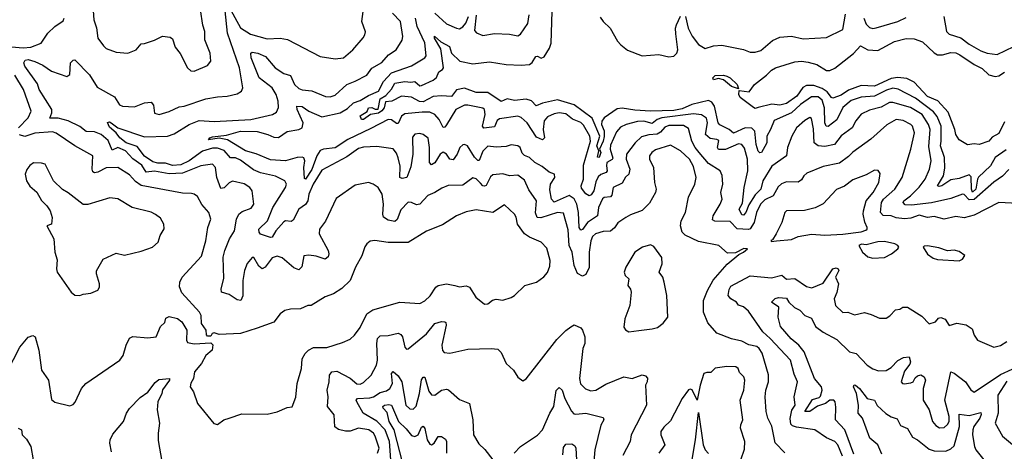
# Model space of a CAD drawing. Extents: x 1246230 to 1426786, y 660032 to 763141.
# Tile 380 of 566: x 1392583 to 1398517, y 672376 to 674976. Entities that reach past the tile are written whole.
import ezdxf

# ---------------------------------------------------------------- set-up
doc = ezdxf.new("R2010")
doc.units = 0

msp = doc.modelspace()

# ---------------------------------------------------------------- linework, layer by layer
at = {"layer": '0CON10XD'}
for points in [[(1397195, 672366.1), (1397137.4, 672427.4), (1397116.8, 672526.8), (1397092.9, 672575), (1397083.2, 672615), (1397075.3, 672705), (1397080, 672745), (1397097.3, 672795), (1397096.3, 672836.3), (1397057.3, 672967.3), (1397040, 672995), (1397025, 673006.6), (1396977.7, 673017.7), (1396935, 673040), (1396873.2, 673053.2), (1396785, 673087.5), (1396730.7, 673150.7), (1396703.9, 673215), (1396703.8, 673285), (1396727.8, 673345), (1396762.9, 673407.1), (1396847.5, 673502.5), (1396917.9, 673562.1), (1396946, 673575), (1396970, 673595), (1396947.9, 673597.9), (1396897.5, 673572.5), (1396849.5, 673569.5), (1396796.7, 673615), (1396675, 673639.2), (1396595, 673677.8), (1396575.7, 673695), (1396566.7, 673735), (1396569.1, 673765), (1396595.6, 673815), (1396613.3, 673906.7), (1396652.3, 673985), (1396659.7, 674025), (1396645, 674091.4), (1396620.8, 674135), (1396565, 674185.3), (1396505, 674219.6), (1396415, 674190.9), (1396393.5, 674175), (1396380, 674155), (1396378.9, 674135), (1396403.1, 674085), (1396408.9, 673995), (1396418.9, 673955), (1396414.5, 673935), (1396378.5, 673871.5), (1396335, 673826), (1396265, 673800.8), (1396236.3, 673783.7), (1396187.6, 673752.4), (1396167.8, 673722.2), (1396145, 673701.3), (1396100, 673700), (1396053.1, 673685), (1396035, 673670.4), (1396025, 673644), (1396015.6, 673575.6), (1396015.9, 673484.1), (1395995, 673441.2), (1395975, 673431.2), (1395945, 673446.7), (1395925, 673496.2), (1395912.3, 673575), (1395894.3, 673615), (1395889.7, 673709.7), (1395860, 673810), (1395825, 673814.7), (1395725, 673781.9), (1395702.5, 673785), (1395692.6, 673812.6), (1395698.8, 673885), (1395651.8, 673951.8), (1395625, 674010), (1395585, 674038.7), (1395535.4, 674034.6), (1395495, 674048.2), (1395435, 674042.1), (1395420, 674030), (1395395, 673977.5), (1395385, 673972.2), (1395375, 673975.3), (1395360.4, 673990.4), (1395335, 674017.6), (1395315, 674022.3), (1395255, 673979.3), (1395165, 673976.1), (1395128.5, 673961.5), (1395085.9, 673934.1), (1395043.1, 673916.9), (1394995, 673864.5), (1394975, 673861.5), (1394945, 673875.5), (1394925, 673876.7), (1394879.8, 673830.2), (1394858.4, 673771.6), (1394845, 673760), (1394805, 673768.2), (1394776.3, 673786.3), (1394771.6, 673805), (1394776.4, 673865), (1394768.2, 673925), (1394744.6, 673964.6), (1394713.8, 673985), (1394685, 673994.4), (1394605, 673978.5), (1394491.4, 673898.6), (1394427.4, 673762.6), (1394390.8, 673715), (1394388.9, 673685), (1394442.1, 673585), (1394447.3, 673565), (1394442.8, 673547.2), (1394425, 673533.5), (1394370.9, 673550.9), (1394325, 673558.2), (1394295.6, 673554.4), (1394283.6, 673486.4), (1394265, 673468.6), (1394235, 673480.9), (1394165, 673542.3), (1394135, 673552.3), (1394105, 673542.1), (1394061.9, 673485), (1394045, 673475.6), (1394025, 673490.6), (1393995, 673542.5), (1393985, 673542.9), (1393955, 673506.9), (1393937.6, 673465), (1393928.2, 673405), (1393927.5, 673312.5), (1393916, 673284), (1393895, 673288), (1393845, 673321.2), (1393800, 673335), (1393797.8, 673355), (1393813.7, 673416.3), (1393809.7, 673545), (1393819.5, 673585), (1393848.4, 673655), (1393878.2, 673705), (1393890, 673775), (1393903.5, 673805), (1393925, 673820.3), (1393979.2, 673840.8), (1393994.5, 673865), (1393984.5, 673945), (1393970, 673965), (1393936.6, 673986.6), (1393865, 674003.5), (1393846.5, 673993.5), (1393815, 673962.3), (1393795, 673959.4), (1393772, 674025), (1393762.5, 674085), (1393744.6, 674104.6), (1393675, 674096.3), (1393565, 674051.3), (1393485, 674047), (1393395, 674063.4), (1393345, 674057.6), (1393319.6, 674099.6), (1393265, 674137), (1393221.8, 674185), (1393175, 674206), (1393139.8, 674189.8), (1393117.5, 674247.5), (1393075, 674284.8), (1393035, 674300), (1392985, 674303.2), (1392945, 674332.2), (1392875, 674367.1), (1392815, 674382.6), (1392765, 674382.9), (1392777.8, 674415), (1392776.5, 674435), (1392701.3, 674555), (1392690.3, 674590.3), (1392615.2, 674695.2), (1392609.2, 674715), (1392617.3, 674732.7), (1392635, 674736.4), (1392675, 674724), (1392722.6, 674702.6), (1392775, 674665.4), (1392866.9, 674633.1), (1392885.7, 674645), (1392888.9, 674715), (1392905, 674732.9), (1392915, 674733.1), (1393005, 674644.5), (1393050, 674570), (1393155, 674511.9), (1393183.9, 674463.9), (1393203.9, 674453.9), (1393275, 674450.9), (1393335, 674474.6), (1393375, 674478.1), (1393390.5, 674460.5), (1393395, 674413.3), (1393423.9, 674403.9), (1393485, 674422.9), (1393545, 674451.1), (1393575, 674454.5), (1393705, 674498.5), (1393775, 674511.8), (1393834.5, 674515.5), (1393895, 674530), (1393920.8, 674545), (1393928.5, 674565), (1393907.8, 674685), (1393835.2, 674895), (1393821.1, 675028.9)], [(1393025, 675057.5), (1393030.4, 674975), (1393046, 674926), (1393054.4, 674865), (1393087.5, 674817.5), (1393105, 674802.5), (1393165, 674780.8), (1393235, 674774), (1393285.6, 674794.4), (1393315, 674831.2), (1393335, 674832), (1393395, 674852), (1393445, 674875.7), (1393489.7, 674869.7), (1393505, 674860), (1393520.7, 674810.7), (1393551.2, 674771.2), (1393594.2, 674685), (1393615, 674668), (1393635, 674666), (1393715, 674700), (1393735.6, 674725), (1393732.2, 674775), (1393700, 674855), (1393698.6, 674905), (1393687.3, 674942.7), (1393672.2, 675035)], [(1394889.1, 674019.1), (1394873.6, 674025), (1394875.7, 674094.3), (1394865, 674144.4), (1394855, 674171.9), (1394835, 674197.1), (1394735, 674212.7), (1394655, 674207.7), (1394625, 674199.6), (1394555, 674148.9), (1394405, 674070), (1394352, 673985), (1394326.2, 673925), (1394319.5, 673885), (1394305, 673862.9), (1394265, 673834.5), (1394231.9, 673768.1), (1394219.3, 673760.7), (1394185, 673764), (1394175, 673758.4), (1394126.4, 673705), (1394105, 673665.8), (1394095, 673663.3), (1394034.5, 673684.5), (1394026.6, 673695), (1394025.3, 673714.7), (1394077.6, 673765), (1394110, 673845), (1394186.1, 673965), (1394190.5, 673985), (1394182, 674005), (1394125, 674033.8), (1394035, 674054.3), (1393992.2, 674072.2), (1393915, 674129.7), (1393885, 674142.9), (1393854.7, 674144.7), (1393815, 674188.1), (1393775, 674202.5), (1393745, 674201.5), (1393685, 674182.9), (1393605.1, 674124.9), (1393555, 674100.9), (1393505, 674098), (1393461.5, 674111.5), (1393415, 674111.2), (1393385, 674118.8), (1393335, 674153.4), (1393291.3, 674211.3), (1393224.9, 674234.9), (1393186.2, 674265), (1393164.2, 674294.2), (1393125, 674328.2), (1393113.3, 674356.7), (1393125, 674360), (1393135, 674355.3), (1393175, 674324.3), (1393335, 674269.5), (1393473.4, 674273.4), (1393515, 674287.5), (1393605, 674344.1), (1393665, 674368.1), (1393755, 674363.3), (1393975.7, 674374.3), (1394106, 674404), (1394130.5, 674419.5), (1394142.4, 674447.6), (1394140.6, 674485), (1394129.4, 674525), (1394105.1, 674565.1), (1394026.1, 674625), (1393977.7, 674745), (1393976.8, 674773.2), (1393985, 674780.6), (1394018, 674775), (1394064.8, 674754.8), (1394123.8, 674685), (1394175, 674651.2), (1394215, 674638.8), (1394239.2, 674585), (1394265, 674561.5), (1394285, 674553.8), (1394345, 674547.8), (1394426.7, 674513.3), (1394455, 674511.5), (1394485, 674521.5), (1394554.3, 674585.7), (1394605, 674604.6), (1394675, 674642.2), (1394705, 674684.5), (1394765, 674717.1), (1394806.9, 674763.1), (1394852.2, 674795), (1394887.5, 674852.5), (1394892, 674875), (1394879.1, 674965), (1394830.4, 675015)], [(1393845, 675052), (1393915, 674927.3), (1393975, 674888.2), (1394075, 674861.1), (1394153.8, 674863.8), (1394197.2, 674857.2), (1394394.5, 674754.5), (1394485, 674739.5), (1394535, 674746.4), (1394591.9, 674795), (1394653.1, 674866.9), (1394664.4, 674885), (1394666.8, 674903.2), (1394645.4, 674965), (1394654.4, 675025)], [(1398528, 674192), (1398462.8, 674145), (1398434.7, 674095), (1398362.4, 674027.6), (1398355.2, 674014.8), (1398346.2, 673955), (1398325, 673936), (1398319.6, 673955), (1398318.5, 674028.5), (1398305, 674042), (1398245, 674018.3), (1398195, 674010.3), (1398140.8, 673975), (1398125, 673970.4), (1398115.8, 673975), (1398150.5, 674035), (1398158.6, 674081.4), (1398157.7, 674145), (1398132.6, 674215), (1398136.5, 674245), (1398137.4, 674335), (1398112.7, 674392.7), (1398091.2, 674421.2), (1397982.6, 674502.6), (1397877.4, 674557.4), (1397845, 674562.5), (1397807.8, 674552.2), (1397735, 674515.9), (1397655, 674509.5), (1397595, 674489.6), (1397543.9, 674446.1), (1397507.4, 674372.6), (1397455, 674331.8), (1397444.1, 674334.1), (1397435.7, 674355), (1397433.2, 674445), (1397420.7, 674490.7), (1397395, 674511.1), (1397355, 674510.8), (1397289.6, 674465), (1397234.6, 674415.4), (1397130.9, 674369.1), (1397109.2, 674315), (1397085.3, 674275), (1397086.9, 674233.1), (1397075, 674211.1), (1397055, 674176.7), (1397045, 674173.1), (1397035, 674184.5), (1397021.5, 674225), (1397014.4, 674304.4), (1396995, 674323.3), (1396955, 674324.2), (1396885, 674292.5), (1396858.9, 674315), (1396802, 674342), (1396793.3, 674355), (1396770.6, 674455), (1396755, 674479.7), (1396735, 674488.9), (1396634.9, 674465.1), (1396575, 674439.5), (1396525, 674429.5), (1396385, 674423.9), (1396290.6, 674430.6), (1396215, 674443.5), (1396185, 674438.4), (1396105.3, 674385), (1396091.5, 674365), (1396089, 674345), (1396105, 674305.6), (1396105, 674272.5), (1396100, 674245), (1396077.8, 674195), (1396085.4, 674175), (1396075, 674145.7), (1396065, 674147.5), (1396073.6, 674185), (1396062, 674215), (1396072.6, 674247.4), (1396079.1, 674275), (1396033.6, 674383.6), (1395925, 674463), (1395825, 674492.3), (1395735, 674472.7), (1395696.9, 674456.9), (1395667.9, 674487.9), (1395635, 674497.3), (1395565, 674488.9), (1395520.7, 674499.3), (1395485, 674482.7), (1395405, 674537.3), (1395335, 674536.8), (1395265, 674562.5), (1395216.7, 674553.3), (1395185, 674513.5), (1395125, 674517.5), (1395075, 674512.9), (1395015, 674481.3), (1394993.1, 674483.1), (1394945, 674510), (1394885, 674514.4), (1394825.9, 674484.1), (1394788.9, 674481.1), (1394779.4, 674445), (1394765, 674427.5), (1394745, 674413.2), (1394697.5, 674405), (1394654.5, 674374.5), (1394644.2, 674375), (1394635, 674397.5), (1394677.3, 674422.7), (1394685.8, 674445), (1394705, 674446.8), (1394725, 674436), (1394743.5, 674436.5), (1394755, 674498.8), (1394790.3, 674519.7), (1394823.4, 674556.6), (1394845, 674594.2), (1394905, 674603.3), (1394941.5, 674598.5), (1394965, 674603.1), (1394995, 674577.5), (1395005, 674578.6), (1395075, 674611.8), (1395095, 674628.5), (1395108.9, 674661.1), (1395132.4, 674675), (1395137.6, 674685), (1395120.7, 674800.7), (1395083.8, 674865), (1395083.9, 674876.1), (1395122.1, 674842.1), (1395173.6, 674815), (1395185, 674773.3), (1395236.1, 674726.1), (1395315, 674710), (1395415, 674722.5), (1395515, 674706.3), (1395605, 674701.7), (1395655, 674705.3), (1395672.6, 674717.4), (1395695, 674754.4), (1395705, 674755.5), (1395725.7, 674744.3), (1395745, 674752.9), (1395777.1, 674805), (1395785.8, 674835), (1395791.9, 675025)], [(1395085, 675015.4), (1395155, 674950.5), (1395215, 674924.4), (1395235, 674920.9), (1395255, 674932.4), (1395272.5, 674955), (1395289, 674995)], [(1395333.7, 675003.7), (1395325, 674910), (1395336.8, 674896.8), (1395375, 674880.8), (1395445, 674892.7), (1395535, 674889.2), (1395585, 674878.6), (1395602.2, 674887.8), (1395646.6, 674953.4), (1395653.2, 675005)], [(1396595.6, 674995), (1396611.2, 674925), (1396635.7, 674875.7), (1396675, 674825.5), (1396715, 674803.2), (1396765, 674818.3), (1396815, 674822.6), (1396945, 674795.4), (1396985, 674780.4), (1397015, 674779.2), (1397049.7, 674790.3), (1397119.9, 674850.1), (1397165, 674871.2), (1397235, 674876.7), (1397305, 674860.4), (1397445, 674869.2), (1397545, 674916), (1397560.4, 675009.6)], [(1392535, 674811.4), (1392605, 674805.9), (1392649.7, 674810.3), (1392712.5, 674835), (1392753.1, 674895), (1392795.8, 674935), (1392845, 674968.8), (1392850.6, 674985)], [(1398545, 674072.9), (1398507, 674033), (1398455, 673996.4), (1398335, 673893.5), (1398305, 673891.1), (1398275, 673923.1), (1398265, 673925.2), (1398195, 673898.4), (1398078.2, 673871.8), (1397958.5, 673858.5), (1397920.6, 673860.6), (1397908.6, 673875), (1397911.6, 673885), (1397952.7, 673915), (1398005, 673967.1), (1398041.1, 674015), (1398065.7, 674075), (1398076.5, 674125), (1398062.5, 674212.5), (1398071.2, 674315), (1398061.6, 674345), (1398022.4, 674405), (1397952.8, 674447.2), (1397845, 674476.9), (1397825, 674476.3), (1397775, 674448.3), (1397705, 674431.8), (1397655, 674407.3), (1397622.7, 674367.3), (1397600.9, 674325), (1397535, 674276.8), (1397495, 674223.2), (1397435, 674212.8), (1397395, 674216.9), (1397372, 674235), (1397368.3, 674318.3), (1397355, 674381.2), (1397345, 674387.5), (1397315, 674368.5), (1397265, 674324.4), (1397236, 674274), (1397211.3, 674205), (1397204.5, 674155), (1397116, 674094), (1397062.5, 674005), (1397050.9, 673955), (1397015, 673920.3), (1396978.7, 673861.3), (1396960.4, 673815), (1396945, 673797.5), (1396935, 673800.4), (1396919, 673835), (1396938.7, 673871.3), (1396949.8, 673965), (1396971.4, 674065), (1396970, 674135), (1396951.5, 674201.5), (1396935, 674223.3), (1396915, 674227.7), (1396837.1, 674192.9), (1396794.6, 674194.6), (1396789.8, 674205), (1396797.4, 674247.4), (1396784.7, 674254.7), (1396745, 674259.5), (1396716.8, 674285), (1396728.7, 674355), (1396721.7, 674381.7), (1396693, 674403), (1396645, 674409), (1396452.5, 674385), (1396425.3, 674374.7), (1396395, 674349.8), (1396345, 674364.3), (1396307.3, 674362.7), (1396238, 674345), (1396205, 674328.9), (1396180.6, 674299.4), (1396145, 674219.4), (1396142, 674195), (1396157.5, 674142.5), (1396155, 674133.8), (1396122.5, 674115), (1396119.2, 674095), (1396124.7, 674065), (1396118.2, 674055), (1396085, 674043.7), (1396070.4, 674029.6), (1396055, 673998.5), (1396044.6, 673945.4), (1396028.2, 673921.8), (1396015, 673914.2), (1395995, 673926.7), (1395970.1, 673960.1), (1395966.4, 673975), (1395980.6, 674015), (1395981.3, 674098.7), (1396023.7, 674245), (1396019.2, 674275), (1395981, 674341), (1395965, 674357.5), (1395915, 674377.5), (1395875, 674407.8), (1395835, 674413.8), (1395805, 674408.9), (1395765, 674390.9), (1395745, 674365.6), (1395738.2, 674315), (1395745.3, 674264.7), (1395735, 674252.2), (1395698.2, 674268.2), (1395641.8, 674355), (1395605, 674386.7), (1395585, 674394.5), (1395475, 674378.8), (1395461.9, 674368.1), (1395445, 674330), (1395381.6, 674321.6), (1395373.6, 674335), (1395388.3, 674405), (1395385.3, 674435.3), (1395375, 674442.2), (1395285, 674460.9), (1395265, 674460), (1395211.1, 674435), (1395155, 674341.8), (1395145, 674328.1), (1395135, 674325.6), (1395112.2, 674375), (1395085, 674405.2), (1395055, 674418.3), (1395008.5, 674418.5), (1394905, 674409), (1394884.3, 674395), (1394865, 674350), (1394855, 674350.8), (1394825, 674372.8), (1394805, 674374.8), (1394699.6, 674320.4), (1394560.3, 674255), (1394485, 674203), (1394414.3, 674195.7), (1394395, 674188.2), (1394374.9, 674155.1), (1394345, 674072.5), (1394305, 674015.7), (1394300.2, 674020.2), (1394295.6, 674085), (1394301.6, 674125), (1394295, 674142.8), (1394285, 674148.3), (1394255, 674146.4), (1394185, 674125.1), (1394095, 674132.2), (1394007.9, 674167.9), (1393945, 674185.2), (1393835, 674252.8), (1393785, 674262.4), (1393721.4, 674251.4), (1393730, 674265), (1393745, 674271.1), (1393828.9, 674281.1), (1393915, 674303.8), (1394015, 674302.6), (1394078.7, 674285), (1394115, 674268.3), (1394142.9, 674267.1), (1394195, 674301.9), (1394266.3, 674313.7), (1394285, 674323.8), (1394292.5, 674355), (1394255.3, 674435), (1394254.6, 674455.4), (1394285, 674451.9), (1394325.2, 674425.2), (1394405, 674391.2), (1394514.4, 674415), (1394559.8, 674440.2), (1394595, 674474.7), (1394635, 674488.4), (1394685, 674519.1), (1394746.5, 674545), (1394776.4, 674603.6), (1394825.1, 674654.9), (1394945, 674697.1), (1395024.2, 674745), (1395032.5, 674757.5), (1395024.1, 674835.9), (1394978.7, 674935), (1394968.7, 674985)], [(1396081.4, 674991.4), (1396099.5, 674965), (1396141.1, 674925), (1396186.9, 674846.9), (1396206.4, 674825), (1396247.3, 674792.7), (1396335, 674757.7), (1396435, 674765.3), (1396495, 674751.2), (1396525, 674755.5), (1396543.8, 674775), (1396550.3, 674795), (1396538.8, 674891.2), (1396535.3, 674925), (1396540.9, 674945), (1396565, 674996)], [(1397670.3, 674985), (1397685, 674949.4), (1397705, 674927.9), (1397725, 674922.7), (1397745, 674926), (1397875, 674964.2), (1397925, 674988.2)], [(1398152.9, 674995), (1398170, 674905), (1398185, 674888.2), (1398255.9, 674865.9), (1398305, 674828.3), (1398375, 674788.7), (1398415, 674773.9), (1398475, 674766.2), (1398575, 674814.7)], [(1398295, 674221.2), (1398245, 674252.5), (1398225, 674283.3), (1398218.9, 674315), (1398178.7, 674418.7), (1398116.8, 674486.8), (1398055, 674513.4), (1397975, 674600), (1397930.6, 674620.6), (1397875, 674627.5), (1397835, 674622.4), (1397735, 674574.5), (1397655, 674579.7), (1397579, 674551), (1397535, 674521.3), (1397485, 674503.6), (1397475, 674507.5), (1397450.8, 674540.8), (1397420.6, 674560.6), (1397369.5, 674579.5), (1397325, 674579.4), (1397302.7, 674567.3), (1397266.4, 674515), (1397205, 674470.5), (1397165, 674460.8), (1397116.7, 674466.7), (1397033.4, 674446.6), (1397015, 674441.4), (1397006.2, 674446.2), (1396926.4, 674506.4), (1396916.7, 674525), (1396920, 674550), (1396979.2, 674540.8), (1397012.5, 674585), (1397085, 674641.2), (1397115, 674672), (1397137.5, 674685), (1397255, 674722), (1397295, 674726.9), (1397335, 674720), (1397386.7, 674705), (1397445, 674670), (1397465, 674668.8), (1397496.2, 674683.8), (1397608.7, 674771.3), (1397651.3, 674818.7), (1397694.6, 674794.6), (1397755, 674790.9), (1397854.7, 674845.3), (1397925, 674862.7), (1397975, 674861.1), (1398025, 674843.1), (1398095, 674775.4), (1398115, 674764.7), (1398145, 674763.7), (1398195, 674777.5), (1398225, 674775.4), (1398249.4, 674765), (1398335, 674705.8), (1398385, 674681.2), (1398425, 674643.5), (1398462.7, 674632.7), (1398485, 674638.4), (1398519.5, 674660.5)], [(1392575.6, 674324.4), (1392633.8, 674385), (1392652.1, 674425), (1392605.6, 674555.6), (1392555, 674642.1)], [(1396915, 674560), (1396873.8, 674573.8), (1396825, 674613.3), (1396795, 674621.4), (1396764.3, 674614.3), (1396760, 674625), (1396775, 674638.9), (1396825, 674642.2), (1396845, 674635.5), (1396865.3, 674625.3), (1396907.8, 674585), (1396915, 674560)], [(1398598.5, 673868.5), (1398484.7, 673875.3), (1398335, 673797.5), (1398275, 673782.5), (1398225, 673789.4), (1398155, 673774.7), (1398095, 673789.7), (1398055, 673785.3), (1398005, 673799.2), (1397955, 673780.3), (1397915, 673777), (1397865, 673781.4), (1397835, 673795.3), (1397786.7, 673796.7), (1397772.2, 673815), (1397778.2, 673875), (1397789.7, 673895), (1397856.7, 673955), (1397900.9, 674025), (1397954.7, 674195), (1397977.1, 674295), (1397965, 674334.3), (1397955, 674345.4), (1397908.8, 674368.8), (1397865, 674374.7), (1397808.5, 674341.5), (1397713.5, 674256.5), (1397605, 674178.2), (1397579.2, 674150.8), (1397525, 674110.8), (1397425, 674090.8), (1397328.3, 674051.7), (1397308.9, 674035), (1397295, 674010.6), (1397275, 673996.5), (1397205, 673999.6), (1397175, 673987.8), (1397155, 673968.1), (1397124.8, 673915.2), (1397075, 673890), (1397048.2, 673865), (1397023.8, 673815), (1397009.1, 673755), (1396985, 673716.9), (1396975, 673711.9), (1396907, 673717), (1396865, 673760.3), (1396772.2, 673762.2), (1396759.3, 673769.3), (1396762.3, 673795), (1396805.3, 673865), (1396816.1, 673895), (1396810, 673935), (1396821.5, 673985), (1396817.4, 674037.4), (1396805, 674065.6), (1396735, 674109.6), (1396678.8, 674175), (1396654.3, 674205), (1396633.3, 674245), (1396615, 674319.4), (1396585, 674338.3), (1396495, 674339.4), (1396472, 674328), (1396445, 674298.4), (1396425, 674285.9), (1396375, 674283.2), (1396330.2, 674269.8), (1396292.7, 674235), (1396241.2, 674165), (1396238.9, 674135), (1396260.5, 674075), (1396254.2, 674045.8), (1396235, 674028.1), (1396215, 673990.3), (1396160.4, 673965), (1396151.9, 673918.1), (1396145, 673907.9), (1396106.1, 673903.9), (1396095, 673897.2), (1396070.8, 673845), (1396065.5, 673794.5), (1396005.9, 673755), (1395975, 673711.8), (1395965, 673708.1), (1395956.2, 673725), (1395951.6, 673815), (1395940.7, 673865), (1395925.9, 673895.9), (1395895, 673916.6), (1395805, 673876.2), (1395788, 673895), (1395779.2, 673950.8), (1395782.4, 673985), (1395808.6, 674025), (1395806.2, 674045), (1395775, 674057.5), (1395732.1, 674092.1), (1395688.6, 674115), (1395655, 674145.5), (1395625, 674157.5), (1395612.2, 674172.2), (1395600.4, 674205), (1395585, 674216.9), (1395545, 674221.1), (1395515, 674212.3), (1395455, 674208.8), (1395405, 674213.6), (1395375, 674183.5), (1395352.7, 674127.3), (1395345, 674127.8), (1395325, 674147.9), (1395281.4, 674215), (1395265, 674223.1), (1395255, 674221.1), (1395235.5, 674205), (1395219.7, 674165), (1395195, 674132.1), (1395175, 674135.4), (1395155, 674166.4), (1395135, 674178.1), (1395118.4, 674165), (1395085, 674113.9), (1395065, 674101.8), (1395053.5, 674115), (1395052.4, 674205), (1395045, 674262.5), (1395016, 674285), (1394995, 674290), (1394965, 674285.7), (1394950.9, 674269.1), (1394952, 674165), (1394940.5, 674089.5), (1394916.5, 674025), (1394889.1, 674019.1)], [(1398519.3, 674360.7), (1398485, 674290), (1398445, 674268.6), (1398425, 674244.5), (1398365, 674224.4), (1398335, 674227.5), (1398295, 674221.2)], [(1392508.1, 672855), (1392585, 673004), (1392635, 673063.3), (1392663, 673073), (1392675.9, 673065.9), (1392698.9, 672985), (1392714.2, 672865), (1392757.1, 672805), (1392775, 672687.5), (1392795, 672671.2), (1392885, 672650), (1392905, 672657.5), (1392917.7, 672672.3), (1392955.5, 672754.5), (1392982, 672785), (1393186, 672925), (1393206.5, 672953.5), (1393224.3, 673015), (1393245, 673057.5), (1393265, 673066.7), (1393355, 673058.6), (1393405, 673066.2), (1393433, 673127), (1393457.7, 673152.3), (1393465, 673177.5), (1393485, 673187.5), (1393535, 673175.7), (1393560, 673155), (1393590, 673105), (1393588, 673045), (1393595, 673031.2), (1393635, 673022.5), (1393735, 673030), (1393748.3, 673018.3), (1393742.5, 672985), (1393705.9, 672954.1), (1393678.8, 672905), (1393636.2, 672855), (1393630.8, 672815), (1393615, 672786.7), (1393610.6, 672765), (1393631.2, 672735), (1393654, 672665), (1393753.6, 672543.6), (1393775, 672537.5), (1393814.1, 672565.9), (1393845, 672576.2), (1393922.3, 672602.3), (1394075, 672600), (1394135, 672614), (1394195, 672640), (1394225, 672643.3), (1394246.8, 672703.2), (1394255.6, 672785), (1394281.9, 672875), (1394286.1, 672933.9), (1394303.5, 672965), (1394323.9, 672986.1), (1394355, 673000.5), (1394435, 673002.2), (1394529.1, 673030.9), (1394575, 673052.2), (1394601.9, 673075), (1394635, 673122), (1394675, 673204.4), (1394710.9, 673229.1), (1394875, 673273.8), (1394995, 673265.6), (1395025, 673281.9), (1395058.1, 673311.9), (1395091.5, 673365), (1395104.7, 673375.3), (1395155, 673384.4), (1395205.6, 673375.6), (1395235, 673367.1), (1395275, 673372.2), (1395294, 673365), (1395332, 673305), (1395385, 673263.1), (1395405, 673264), (1395433.9, 673286.1), (1395455, 673293.3), (1395495, 673286.7), (1395545, 673302.5), (1395566.4, 673313.6), (1395627.5, 673375), (1395698, 673395), (1395742.7, 673427.3), (1395765, 673453.3), (1395778.7, 673491.3), (1395781.1, 673525), (1395760.3, 673600.3), (1395726.7, 673635), (1395655, 673665.6), (1395625, 673685.7), (1395583.2, 673743.2), (1395575.8, 673785.8), (1395566.4, 673805), (1395505, 673860), (1395435, 673814.2), (1395335, 673830.6), (1395275, 673819.1), (1395215, 673793.5), (1395130.8, 673739.2), (1395035, 673701.1), (1394925, 673634.5), (1394805, 673634.4), (1394724.5, 673645.5), (1394695, 673641.9), (1394675, 673625.7), (1394663.3, 673606.7), (1394646, 673554), (1394606.5, 673485), (1394575.6, 673405), (1394525, 673355.8), (1394475.4, 673324.6), (1394424.3, 673305.7), (1394340, 673255), (1394320, 673255), (1394275, 673233.8), (1394215, 673232.5), (1394181.2, 673225), (1394152.9, 673205), (1394115.4, 673154.6), (1394015, 673118), (1393914.5, 673085.5), (1393785, 673078.8), (1393755, 673088.8), (1393743.8, 673086.2), (1393735, 673070), (1393715, 673070), (1393708.3, 673078.3), (1393706.7, 673105), (1393680, 673145), (1393676.7, 673195), (1393666.7, 673215), (1393561.4, 673331.4), (1393546.3, 673366.3), (1393549.1, 673395), (1393562.2, 673425), (1393679.5, 673550.5), (1393705.5, 673644.5), (1393717.3, 673725), (1393735.5, 673774.5), (1393723.1, 673815), (1393681.8, 673861.8), (1393655, 673910), (1393635.5, 673925.5), (1393619.3, 673929.3), (1393565, 673930.4), (1393315, 673977.6), (1393281.8, 674001.8), (1393245, 674040.4), (1393175, 674085.5), (1393105, 674084), (1393055, 674057.8), (1393034.3, 674054.3), (1393025, 674060), (1393019.5, 674075), (1393024.2, 674155), (1392916.2, 674215), (1392803.1, 674293.1), (1392781.2, 674301.2), (1392675, 674293), (1392615, 674271.5), (1392582, 674282)], [(1392945, 673313.8), (1392965, 673322), (1393012.3, 673327.7), (1393055, 673347.5), (1393063.8, 673365), (1393063.8, 673385), (1393046.2, 673445), (1393046.4, 673463.6), (1393086.1, 673533.9), (1393165, 673568.6), (1393215, 673557.1), (1393315, 673580.6), (1393383.8, 673605), (1393417.5, 673635), (1393430, 673675), (1393453.9, 673716.1), (1393452.5, 673745), (1393431.3, 673781.3), (1393402.8, 673802.8), (1393375, 673816.5), (1393261.2, 673845), (1393175, 673897.3), (1393127.6, 673902.4), (1392995, 673861.8), (1392965, 673862.2), (1392875, 673933.8), (1392842.1, 673952.1), (1392788, 674005), (1392736, 674105), (1392715, 674111.9), (1392667.3, 674112.7), (1392645, 674097.5), (1392626.6, 674073.4), (1392617.1, 674045), (1392624.4, 674004.4), (1392645, 673973.8), (1392687.4, 673937.4), (1392715, 673886.7), (1392746.7, 673855), (1392766.2, 673825), (1392780, 673785), (1392775.9, 673744.1), (1392747.5, 673735), (1392789.4, 673655), (1392795.7, 673575), (1392808.8, 673528.8), (1392805.6, 673475), (1392810, 673455), (1392893.8, 673335), (1392915, 673316.7), (1392945, 673313.8)], [(1397115, 673640), (1397145, 673643.8), (1397235, 673652), (1397275, 673670), (1397355.7, 673684.3), (1397435, 673678), (1397543.9, 673683.9), (1397655, 673698.9), (1397682.1, 673707.9), (1397691.4, 673715), (1397691.4, 673725), (1397676.2, 673756.2), (1397666.3, 673805), (1397668.1, 673825), (1397685.8, 673885), (1397726.5, 673935), (1397760.3, 673995), (1397768.6, 674048.6), (1397757.8, 674067.8), (1397735, 674068.6), (1397685, 674041.2), (1397605, 674011.2), (1397555, 673973.5), (1397507.1, 673952.9), (1397425, 673866.9), (1397378.3, 673841.7), (1397313.9, 673826.1), (1397205, 673824.4), (1397194.6, 673815), (1397176.7, 673753.3), (1397142, 673685), (1397120, 673650), (1397110, 673645), (1397115, 673640)], [(1396255, 673096.7), (1396315, 673104.2), (1396395, 673112.9), (1396427.6, 673122.4), (1396462.1, 673147.9), (1396490.6, 673185), (1396482.7, 673315), (1396468.5, 673395), (1396459.4, 673425), (1396437.5, 673455), (1396456.4, 673505), (1396453.6, 673543.6), (1396405, 673610), (1396385, 673620.6), (1396336.2, 673605), (1396291.4, 673575), (1396236.5, 673485), (1396226.7, 673455), (1396232, 673435), (1396253.8, 673415), (1396248, 673375), (1396265, 673352.5), (1396269.2, 673335), (1396260.6, 673255), (1396230.8, 673175), (1396223.9, 673123.9), (1396235, 673107.5), (1396255, 673096.7)], [(1397725, 673538.6), (1397795, 673544.4), (1397836.7, 673565), (1397876.7, 673595), (1397882.5, 673605), (1397876.7, 673615), (1397856.7, 673625), (1397795, 673638.9), (1397755, 673638.3), (1397685, 673620.6), (1397655.8, 673624.2), (1397641.2, 673615), (1397663.8, 673575), (1397695, 673547.5), (1397725, 673538.6)], [(1398245, 673523.3), (1398265, 673532.5), (1398280, 673555), (1398245, 673580), (1398215, 673586.7), (1398175, 673583.3), (1398122.3, 673602.3), (1398055, 673613.3), (1398035, 673612.5), (1398027.5, 673605), (1398054.1, 673564.1), (1398089.5, 673539.5), (1398115, 673532), (1398245, 673523.3)], [(1397542.9, 672347.1), (1397513.3, 672415), (1397495.1, 672435.1), (1397446.4, 672456.4), (1397375, 672505.3), (1397265, 672521.6), (1397240.1, 672530.1), (1397230.1, 672540.1), (1397227, 672573), (1397236.9, 672623.1), (1397256.8, 672655), (1397251.5, 672705), (1397271.5, 672795), (1397251.5, 672841.5), (1397228.5, 672925), (1397106.6, 673055), (1397062.7, 673095), (1396975, 673220.5), (1396945, 673245.5), (1396916.2, 673256.2), (1396903.3, 673275), (1396869.6, 673295), (1396853.1, 673315), (1396859.2, 673350.8), (1396870.2, 673369.8), (1396985, 673433.8), (1397115, 673420.4), (1397177.1, 673437.1), (1397205, 673413.6), (1397255, 673417.3), (1397325, 673368.1), (1397358.3, 673361.7), (1397425, 673388.6), (1397484.3, 673475.7), (1397505, 673480.9), (1397517.1, 673475), (1397520, 673465), (1397501.1, 673425), (1397517.7, 673385), (1397507.5, 673332.5), (1397491.5, 673295), (1397499.2, 673255), (1397545, 673212), (1397575, 673214), (1397615, 673198), (1397675, 673211.4), (1397715, 673199.4), (1397765, 673177.5), (1397805, 673178.1), (1397827.7, 673192.3), (1397861.7, 673228.3), (1397887.1, 673232.9), (1397905.8, 673244.2), (1397935, 673244.4), (1398020.5, 673190.5), (1398064.5, 673144.5), (1398102.5, 673155), (1398121.8, 673178.2), (1398135, 673182.8), (1398161.6, 673171.6), (1398185, 673134.4), (1398232.2, 673147.8), (1398288.5, 673138.5), (1398324.2, 673114.2), (1398336, 673075), (1398355, 673045.8), (1398455, 673004.2), (1398495, 673012.5), (1398531.7, 673038.3)], [(1397408.8, 672708.8), (1397420, 672745), (1397415.9, 672765), (1397373.1, 672815), (1397311.6, 672975), (1397279.7, 673015), (1397233.3, 673053.3), (1397168.2, 673128.2), (1397155.3, 673184.7), (1397157.8, 673245), (1397114, 673275), (1397135.7, 673295.7), (1397157.1, 673302.9), (1397205, 673298.1), (1397218.8, 673275), (1397252.4, 673242.4), (1397285, 673225.4), (1397314.7, 673194.7), (1397355, 673178.1), (1397378.6, 673128.6), (1397425, 673094.4), (1397509.1, 673049.1), (1397585, 672975.6), (1397625, 672964.5), (1397691.1, 672895), (1397725, 672873.3), (1397760, 672860), (1397805, 672863.8), (1397835, 672881.6), (1397875, 672923.8), (1397909, 672941), (1397945, 672944.4), (1397952.3, 672915), (1397948.4, 672901.6), (1397915, 672859.4), (1397896, 672795), (1397903.3, 672785), (1397913.1, 672783.1), (1397955, 672788.2), (1397968.2, 672795), (1397980.8, 672819.2), (1397995, 672831.2), (1398015, 672836.2), (1398035, 672825.6), (1398042.4, 672805), (1398027.5, 672755), (1398027.8, 672685), (1398064.2, 672625), (1398085.6, 672555), (1398105, 672530.8), (1398126.7, 672516.7), (1398155, 672520), (1398175, 672536.9), (1398185.3, 672555), (1398184.8, 672585), (1398159.7, 672685), (1398195, 672853.8), (1398215, 672846.7), (1398284.4, 672795), (1398315, 672746), (1398335, 672733.1), (1398495, 672839.2), (1398565, 672870)], [(1394740.8, 672365), (1394750.8, 672395), (1394726.6, 672466.6), (1394715, 672485.3), (1394687.8, 672505), (1394625, 672515.3), (1394575, 672498.4), (1394547.2, 672497.2), (1394505, 672507.8), (1394483.6, 672523.6), (1394478.2, 672595), (1394438.5, 672645), (1394442.7, 672705), (1394436, 672745), (1394449.3, 672795), (1394450.7, 672835), (1394465.3, 672854.7), (1394495, 672858.4), (1394575, 672816.1), (1394615, 672782.2), (1394635, 672780.9), (1394655, 672789.6), (1394701.5, 672835), (1394733.8, 672895), (1394740, 672925), (1394735.3, 673025), (1394740, 673055), (1394755, 673070.9), (1394805, 673073.1), (1394865, 673087.5), (1394880.2, 673080.2), (1394891.2, 673065), (1394905, 673003.3), (1394915, 672992), (1394925, 672994), (1395035, 673084.6), (1395084.4, 673145), (1395125, 673158), (1395145, 673156.2), (1395151.7, 673151.7), (1395154.2, 673135), (1395127.9, 673015), (1395132.5, 672982.5), (1395140.9, 672970.9), (1395175, 672968.1), (1395285, 672991.2), (1395425, 672995.7), (1395465, 672990.8), (1395485, 672971.2), (1395515.5, 672905.5), (1395560, 672865), (1395585, 672823.3), (1395615, 672800), (1395635, 672812.5), (1395820.2, 673049.8), (1395875.3, 673104.7), (1395904.5, 673125.5), (1395925, 673137.1), (1395965, 673118.8), (1395975.8, 673105), (1395988.8, 673065), (1395990, 673025), (1395977.5, 672995), (1395957.8, 672815), (1395963.1, 672783.1), (1395992.7, 672752.7), (1396025, 672741.1), (1396055, 672744.7), (1396115, 672781.5), (1396225, 672825.6), (1396275, 672814.4), (1396335, 672836), (1396355, 672831.2), (1396367, 672817), (1396366, 672795), (1396356, 672774), (1396362, 672655), (1396267.7, 672475), (1396261.6, 672435), (1396218.3, 672351.7)], [(1396930, 672325), (1396951.7, 672388.3), (1396954, 672435), (1396928, 672515), (1396928.8, 672535), (1396941.2, 672565), (1396925.5, 672685), (1396946.9, 672745), (1396954.4, 672805), (1396947.8, 672825), (1396920.7, 672850.7), (1396913.8, 672875), (1396900, 672885), (1396845, 672887.3), (1396775, 672877.1), (1396749.6, 672850.4), (1396725, 672850.8), (1396706.2, 672843.8), (1396684.6, 672775.4), (1396666.2, 672683.8), (1396636.2, 672746.2), (1396625, 672751.1), (1396615, 672746.4), (1396576.4, 672693.6), (1396505, 672560), (1396465, 672520.9), (1396447.7, 672495), (1396447.3, 672475), (1396471.2, 672415), (1396434.4, 672365)], [(1393136.1, 672373.9), (1393125.9, 672425), (1393128, 672445), (1393145, 672478.6), (1393209.4, 672555), (1393227.3, 672605), (1393245, 672634.3), (1393309.8, 672700.2), (1393355, 672732.5), (1393399.7, 672790.3), (1393421.7, 672808.3), (1393485.6, 672815), (1393486.4, 672805), (1393445, 672745.7), (1393439.3, 672725), (1393416.9, 672675), (1393412.9, 672625), (1393426.9, 672545), (1393418, 672485), (1393418.9, 672441.1), (1393439.7, 672315)], [(1394819.4, 672325), (1394811.6, 672435), (1394787, 672505), (1394735, 672558.4), (1394653.2, 672605), (1394614.7, 672675), (1394611.8, 672685), (1394620, 672695), (1394692.7, 672697.3), (1394715.9, 672704.1), (1394755, 672730.6), (1394795, 672740.7), (1394815, 672753.8), (1394830.3, 672785), (1394824.7, 672845), (1394835, 672856.7), (1394865, 672830), (1394887.2, 672795), (1394911.2, 672655), (1394935, 672632.5), (1394955, 672630.6), (1394972, 672648), (1394992.2, 672725), (1395005, 672807.1), (1395015, 672822.9), (1395025, 672822.9), (1395048.3, 672738.3), (1395065, 672716.5), (1395085, 672714.5), (1395125, 672744), (1395155, 672751.2), (1395167.3, 672747.3), (1395235, 672688.9), (1395293.6, 672663.6), (1395314.6, 672565), (1395317.5, 672475), (1395350.9, 672420.9), (1395386.2, 672386.2), (1395434.4, 672324.4)], [(1395562.5, 672365), (1395601.1, 672405), (1395705, 672472.5), (1395734.4, 672505), (1395778, 672605), (1395802.1, 672645), (1395817.6, 672742.4), (1395835, 672760), (1395852.7, 672745), (1395869.3, 672695), (1395908.5, 672618.5), (1395922.7, 672602.7), (1395935, 672598.9), (1395995, 672605.4), (1396100.5, 672580.5), (1396103.8, 672565), (1396086.5, 672533.5), (1396050, 672385), (1396044.6, 672315)], [(1397779.1, 672359.1), (1397756.2, 672415), (1397706.2, 672456.2), (1397662.3, 672575), (1397636.3, 672606.3), (1397638.6, 672655), (1397627.1, 672725), (1397608, 672765), (1397612.7, 672777.3), (1397620, 672775), (1397645, 672753.8), (1397690, 672695), (1397734.3, 672684.3), (1397752.2, 672652.2), (1397804.2, 672604.2), (1397835, 672583.5), (1397870.9, 672570.9), (1397891.4, 672531.4), (1397934.4, 672514.4), (1397965, 672461.3), (1397995, 672446.1), (1398065, 672389.7), (1398095, 672379.3), (1398165, 672377.6), (1398195, 672390.9), (1398215, 672409.1), (1398248.1, 672525), (1398245, 672599.4), (1398305, 672591.9), (1398375, 672610.8), (1398377.2, 672597.2), (1398369.3, 672575), (1398333.4, 672525), (1398327.2, 672505), (1398325.9, 672475), (1398338.8, 672405), (1398345.7, 672385.7), (1398393.3, 672325)], [(1398531.7, 672798.3), (1398479.4, 672715), (1398481.1, 672605), (1398462.4, 672545), (1398506.9, 672466.9), (1398567.4, 672417.4)], [(1397609.7, 672359.7), (1397556.2, 672506.2), (1397499.7, 672565), (1397502.3, 672642.3), (1397497.3, 672675), (1397490, 672685), (1397465, 672683.5), (1397439.6, 672665), (1397391.4, 672648.6), (1397345, 672616.8), (1397316, 672615), (1397362.2, 672687.8), (1397400.8, 672699.2), (1397408.8, 672708.8)], [(1394892.1, 672302.1), (1394839.3, 672505), (1394810.2, 672555), (1394798.9, 672608.9), (1394774.8, 672635), (1394772.4, 672645), (1394781.5, 672655), (1394808.7, 672658.7), (1394823.8, 672653.8), (1394865.4, 672555.4), (1394912.3, 672512.3), (1394945, 672470.4), (1394965, 672466), (1394985, 672476.1), (1395005, 672520.9), (1395015, 672527.3), (1395025, 672514.2), (1395038.9, 672445), (1395055, 672418.5), (1395065, 672415.5), (1395082.2, 672425), (1395105, 672464.3), (1395125, 672464.4), (1395150.2, 672450.2), (1395156, 672436), (1395155.2, 672365.2)], [(1396634.4, 672315), (1396656.7, 672445), (1396675, 672610), (1396702.2, 672415), (1396715.4, 672385.4), (1396735, 672362)], [(1392575, 672516), (1392595, 672506.2), (1392597.5, 672475), (1392625, 672448.6)], [(1392625, 672448.6), (1392650.4, 672405), (1392665, 672324)], [(1395856, 672355), (1395860.1, 672399.9), (1395875, 672418.9), (1395910.7, 672420.7), (1395929.6, 672409.6), (1395935.8, 672395), (1395938.5, 672325)]]:
    msp.add_lwpolyline(points, dxfattribs=at)

doc.saveas('drawing.dxf')
